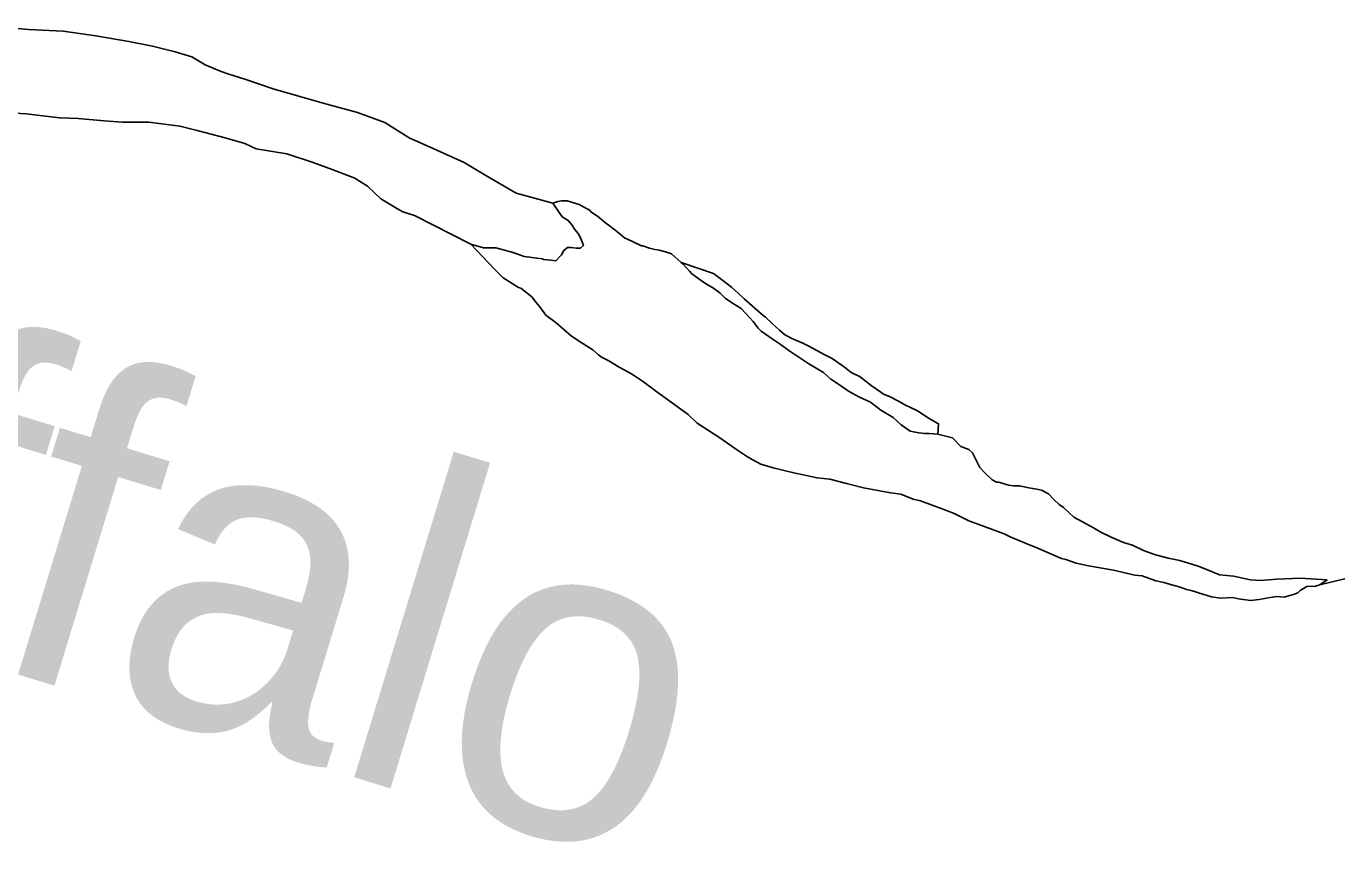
# Model space of a CAD drawing. Extents: x -939622 to -934245, y 1383184 to 1385301.
# Drawn here: x -935098.51 to -935092.09, y 1384082.75 to 1384086.79 of the extents above; entities that cross this region are included whole.
import ezdxf

# ---------------------------------------------------------------- set-up
doc = ezdxf.new("R2010")
doc.units = 0
doc.layers.add('Level 9', color=7, linetype='Continuous')

msp = doc.modelspace()

# ---------------------------------------------------------------- linework, layer by layer
at = {"layer": 'Level 9'}
for points in [[(-935095.9266, 1384085.9197), (-935096.1063, 1384085.9683), (-935096.2559, 1384086.0559), (-935096.3607, 1384086.1192), (-935096.4954, 1384086.1797), (-935096.6302, 1384086.2402), (-935096.7499, 1384086.3156), (-935096.8846, 1384086.3641), (-935097.0524, 1384086.4096), (-935097.1662, 1384086.443), (-935097.298, 1384086.4795), (-935097.4358, 1384086.5279), (-935097.5137, 1384086.5522), (-935097.5526, 1384086.5643), (-935097.6305, 1384086.5976), (-935097.6963, 1384086.6368), (-935097.7772, 1384086.6611), (-935097.8881, 1384086.6885), (-935098.0049, 1384086.7128), (-935098.1667, 1384086.7404), (-935098.3256, 1384086.7619), (-935098.4964, 1384086.7714), (-935098.6703, 1384086.787)], [(-935096.3289, 1384085.7197), (-935096.6043, 1384085.8587), (-935096.6612, 1384085.8769), (-935096.6882, 1384085.892), (-935096.769, 1384085.9403), (-935096.8348, 1384086.0036), (-935096.8976, 1384086.0428), (-935097.0084, 1384086.0852), (-935097.1013, 1384086.1185), (-935097.23, 1384086.1609), (-935097.3799, 1384086.1854), (-935097.4368, 1384086.2126), (-935097.5326, 1384086.2399), (-935097.6704, 1384086.2764), (-935097.7543, 1384086.2977), (-935097.9072, 1384086.3162), (-935098.0361, 1384086.3165), (-935098.126, 1384086.3228), (-935098.2519, 1384086.3352), (-935098.3448, 1384086.3385), (-935098.5067, 1384086.357), (-935098.6506, 1384086.3665)], [(-935095.9266, 1384085.9197), (-935095.8818, 1384085.8535), (-935095.8519, 1384085.8354), (-935095.8339, 1384085.8143), (-935095.819, 1384085.7903), (-935095.8041, 1384085.7722), (-935095.7981, 1384085.7632), (-935095.7862, 1384085.7391), (-935095.7773, 1384085.712), (-935095.7923, 1384085.7001), (-935095.8133, 1384085.7001), (-935095.8373, 1384085.7032), (-935095.8553, 1384085.7033), (-935095.8733, 1384085.6883), (-935095.8853, 1384085.6673), (-935095.9124, 1384085.6374), (-935095.9364, 1384085.6405), (-935095.9724, 1384085.6436), (-935095.9784, 1384085.6466), (-935096.0053, 1384085.6497), (-935096.0413, 1384085.6558), (-935096.0683, 1384085.6589), (-935096.1042, 1384085.671), (-935096.1282, 1384085.6801), (-935096.1521, 1384085.6862), (-935096.1761, 1384085.6922), (-935096.2061, 1384085.7013), (-935096.266, 1384085.7015), (-935096.3289, 1384085.7197)], [(-935095.2978, 1384085.6295), (-935095.3457, 1384085.6717), (-935095.3756, 1384085.6808), (-935095.4056, 1384085.6899), (-935095.4265, 1384085.693), (-935095.4535, 1384085.699), (-935095.4865, 1384085.7112), (-935095.4924, 1384085.7112), (-935095.5374, 1384085.7323), (-935095.5763, 1384085.7505), (-935095.5972, 1384085.7686), (-935095.6241, 1384085.7897), (-935095.669, 1384085.8228), (-935095.7079, 1384085.856), (-935095.7408, 1384085.8771), (-935095.7438, 1384085.8831), (-935095.7767, 1384085.9012), (-935095.7977, 1384085.9133), (-935095.8576, 1384085.9315), (-935095.8845, 1384085.9316), (-935095.9025, 1384085.9286), (-935095.9266, 1384085.9197)], [(-935096.3289, 1384085.7197), (-935096.2124, 1384085.5963), (-935096.1705, 1384085.5541), (-935096.0957, 1384085.5058), (-935096.0837, 1384085.5028), (-935096.0299, 1384085.4606), (-935096.009, 1384085.4335), (-935095.9911, 1384085.4124), (-935095.9612, 1384085.3703), (-935095.9103, 1384085.3341), (-935095.8356, 1384085.2678), (-935095.7877, 1384085.2376), (-935095.7308, 1384085.2014), (-935095.7039, 1384085.1773), (-935095.689, 1384085.1652), (-935095.6531, 1384085.1471), (-935095.6022, 1384085.1169), (-935095.5423, 1384085.0837), (-935095.4825, 1384085.0445), (-935095.4107, 1384084.9902), (-935095.3479, 1384084.945), (-935095.2641, 1384084.8847), (-935095.2192, 1384084.8425), (-935095.1085, 1384084.7701), (-935095.0277, 1384084.7128), (-935094.9739, 1384084.6766), (-935094.947, 1384084.6615), (-935094.908, 1384084.6403), (-935094.8481, 1384084.6221), (-935094.7463, 1384084.5978), (-935094.6324, 1384084.5734), (-935094.5695, 1384084.5672), (-935094.4886, 1384084.5459), (-935094.4047, 1384084.5247), (-935094.2728, 1384084.5002), (-935094.2219, 1384084.4941), (-935094.162, 1384084.4699), (-935094.1261, 1384084.4608), (-935094.0692, 1384084.4396), (-935094.0242, 1384084.4244), (-935093.9643, 1384084.4002), (-935093.8895, 1384084.3639), (-935093.8086, 1384084.3337), (-935093.7158, 1384084.3003), (-935093.6858, 1384084.2852), (-935093.608, 1384084.252), (-935093.5481, 1384084.2278), (-935093.5062, 1384084.2096), (-935093.4343, 1384084.1794), (-935093.4133, 1384084.1733), (-935093.3624, 1384084.1551), (-935093.3025, 1384084.1429), (-935093.1796, 1384084.1215), (-935093.0748, 1384084.0972), (-935093.0388, 1384084.0941), (-935092.9729, 1384084.0698), (-935092.934, 1384084.0607), (-935092.901, 1384084.0516), (-935092.8591, 1384084.0395), (-935092.8231, 1384084.0273), (-935092.7992, 1384084.0213), (-935092.7423, 1384084.0031), (-935092.7003, 1384083.9909), (-935092.6554, 1384083.9848), (-935092.5954, 1384083.9876), (-935092.5684, 1384083.9815), (-935092.5085, 1384083.9723), (-935092.4665, 1384083.9782), (-935092.4125, 1384083.987), (-935092.3795, 1384083.993), (-935092.3435, 1384083.9898), (-935092.3225, 1384083.9958), (-935092.2985, 1384084.0017), (-935092.2775, 1384084.0107), (-935092.2655, 1384084.0226), (-935092.2325, 1384084.0406), (-935092.1905, 1384084.0434), (-935092.1695, 1384084.0494), (-935092.1334, 1384084.0733)], [(-935093.9692, 1384084.7696), (-935094.0411, 1384084.7878), (-935094.0831, 1384084.791), (-935094.1041, 1384084.791), (-935094.134, 1384084.7941), (-935094.176, 1384084.8032), (-935094.2209, 1384084.8334), (-935094.2597, 1384084.8696), (-935094.3196, 1384084.9058), (-935094.3704, 1384084.945), (-935094.4243, 1384084.9692), (-935094.4782, 1384084.9994), (-935094.5231, 1384085.0295), (-935094.565, 1384085.0567), (-935094.6009, 1384085.0898), (-935094.6727, 1384085.1321), (-935094.7116, 1384085.1592), (-935094.7714, 1384085.1985), (-935094.8133, 1384085.2286), (-935094.8522, 1384085.2558), (-935094.9061, 1384085.292), (-935094.921, 1384085.307), (-935094.9449, 1384085.3401), (-935094.9808, 1384085.3793), (-935095.0047, 1384085.4034), (-935095.0466, 1384085.4305), (-935095.0825, 1384085.4547), (-935095.1064, 1384085.4788), (-935095.1453, 1384085.5059), (-935095.1662, 1384085.518), (-935095.1932, 1384085.5361), (-935095.247, 1384085.5753), (-935095.256, 1384085.5843), (-935095.2888, 1384085.6205), (-935095.2978, 1384085.6295)], [(-935095.2978, 1384085.6295), (-935095.1391, 1384085.575), (-935095.0882, 1384085.5358), (-935095.0523, 1384085.5086), (-935095.0194, 1384085.4785), (-935094.9895, 1384085.4514), (-935094.8968, 1384085.37), (-935094.8849, 1384085.361), (-935094.852, 1384085.3308), (-935094.8161, 1384085.2977), (-935094.7922, 1384085.2766), (-935094.7593, 1384085.2585), (-935094.7024, 1384085.2343), (-935094.6724, 1384085.2192), (-935094.5946, 1384085.1769), (-935094.5587, 1384085.1588), (-935094.4988, 1384085.1165), (-935094.4659, 1384085.0894), (-935094.421, 1384085.0683), (-935094.3672, 1384085.0261), (-935094.3193, 1384084.9929), (-935094.3074, 1384084.9838), (-935094.2774, 1384084.9717), (-935094.2295, 1384084.9476), (-935094.1996, 1384084.9294), (-935094.1786, 1384084.9204), (-935094.1397, 1384084.9022), (-935094.1128, 1384084.8841), (-935094.0858, 1384084.866), (-935094.0679, 1384084.857), (-935094.0439, 1384084.8419), (-935094.038, 1384084.8389), (-935094.0411, 1384084.7878)], [(-935092.1334, 1384084.0733), (-935092.2653, 1384084.0827), (-935092.3793, 1384084.077), (-935092.4602, 1384084.0713), (-935092.5082, 1384084.0744), (-935092.5921, 1384084.0927), (-935092.6251, 1384084.0958), (-935092.661, 1384084.0989), (-935092.7359, 1384084.1292), (-935092.7658, 1384084.1413), (-935092.8557, 1384084.1686), (-935092.9126, 1384084.1808), (-935092.9785, 1384084.199), (-935093.0324, 1384084.2172), (-935093.0863, 1384084.2444), (-935093.1313, 1384084.2565), (-935093.1911, 1384084.2837), (-935093.242, 1384084.3079), (-935093.278, 1384084.329), (-935093.3288, 1384084.3562), (-935093.3737, 1384084.3804), (-935093.4246, 1384084.4286), (-935093.4455, 1384084.4437), (-935093.4724, 1384084.4678), (-935093.4993, 1384084.4949), (-935093.5322, 1384084.513), (-935093.5562, 1384084.5191), (-935093.5952, 1384084.5252), (-935093.6401, 1384084.5343), (-935093.6671, 1384084.5344), (-935093.6701, 1384084.5344), (-935093.6941, 1384084.5375), (-935093.742, 1384084.5527), (-935093.754, 1384084.5527), (-935093.7749, 1384084.5648), (-935093.8078, 1384084.5949), (-935093.8347, 1384084.625), (-935093.8556, 1384084.6671), (-935093.8705, 1384084.6972), (-935093.8884, 1384084.7123), (-935093.9274, 1384084.7274), (-935093.9692, 1384084.7696)], [(-935091.8755, 1384084.1085), (-935092.0014, 1384084.0909), (-935092.1695, 1384084.0494)]]:
    msp.add_lwpolyline(points, dxfattribs=at)

# ---------------------------------------------------------------- texts
msp.add_text('Buffalo', height=1.584, rotation=343, dxfattribs=at).set_placement((-935101.7665, 1384084.5943))

doc.saveas('drawing.dxf')
